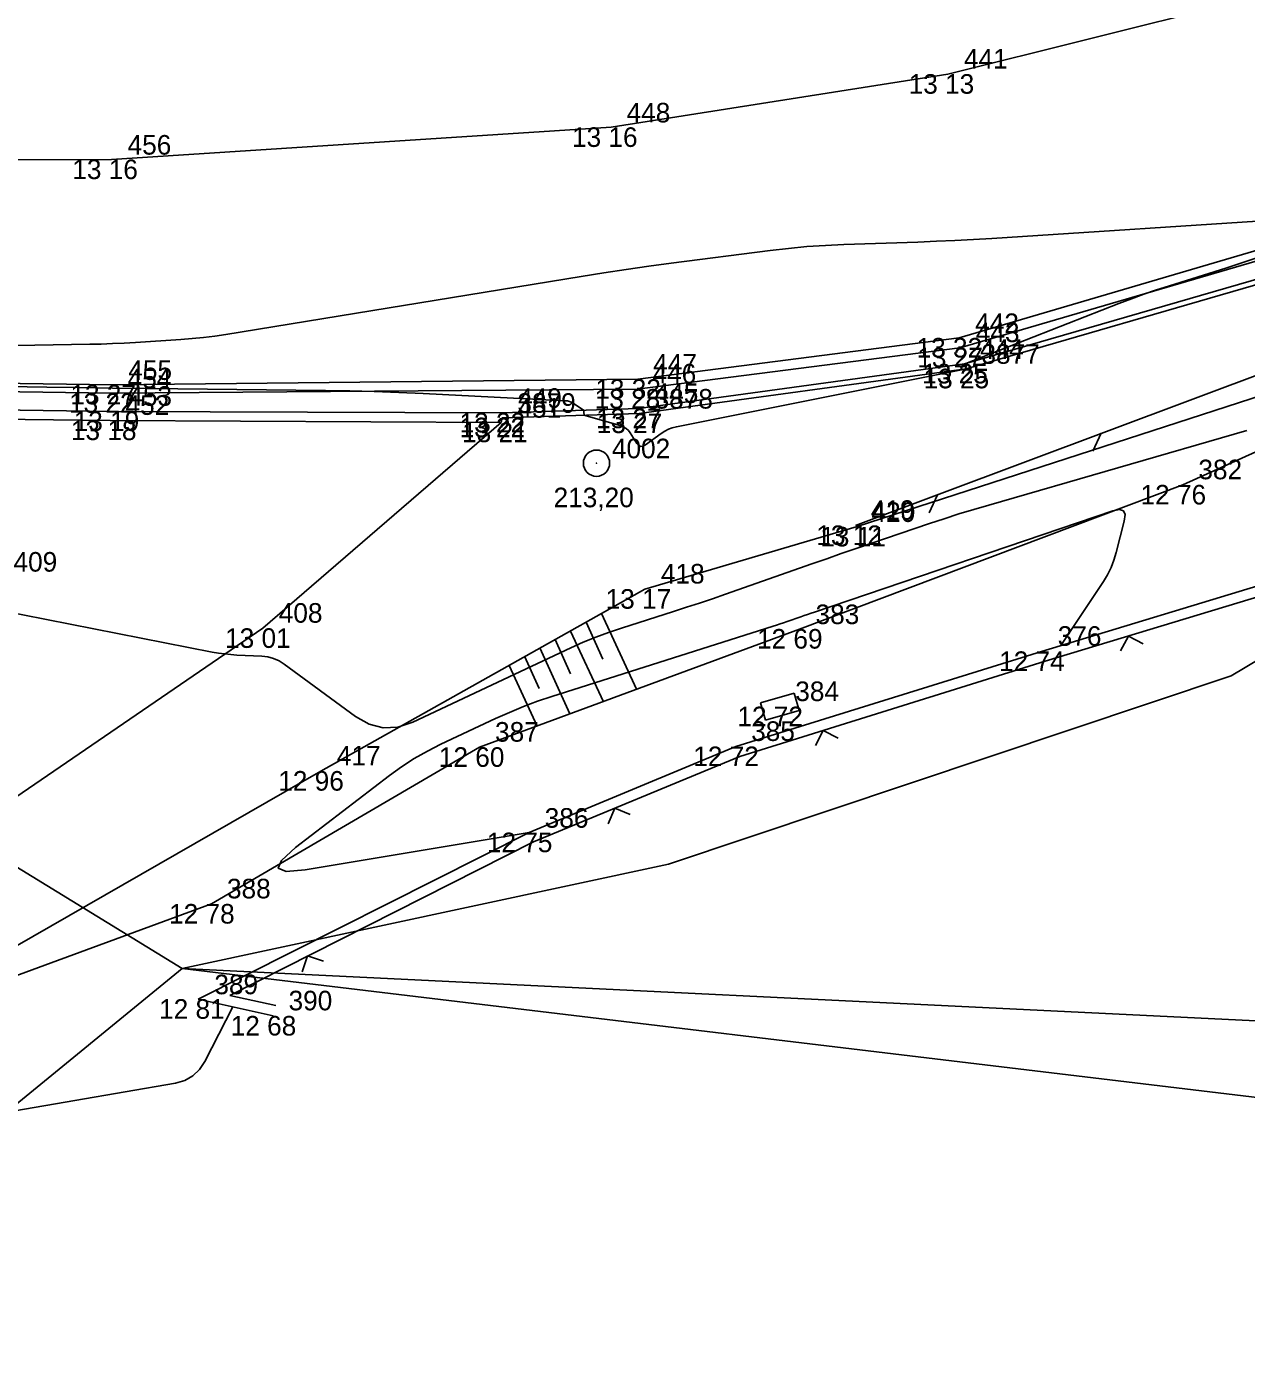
# Model space of a CAD drawing. Extents: x -703403 to -701924, y -1022520 to -1021856.
# Drawn here: x -703321.9 to -703304.48, y -1022198.78 to -1022179.69 of the extents above; entities that cross this region are included whole.
import ezdxf

# ---------------------------------------------------------------- set-up
doc = ezdxf.new("R2010")
doc.units = 0
for name, color, linetype in [('Ex_Major Contours', 7, 'Continuous'), ('Ex_Minor Contours', 7, 'Continuous'), ('Z_bodove_pole', 7, 'Continuous'), ('Z_bodove_pole_cisla', 7, 'Continuous'), ('Z_bodove_pole_vysky', 7, 'Continuous'), ('Z_body', 7, 'Continuous'), ('Z_body_cisla', 7, 'Continuous'), ('Z_body_vysky_redukovane', 7, 'Continuous'), ('Z_hrany_paty', 7, 'Continuous'), ('Z_katastr_hranice', 7, 'Continuous'), ('Z_komunikace', 7, 'Continuous'), ('Z_komunikace_osa', 7, 'Continuous'), ('Z_obruba', 7, 'Continuous'), ('Z_pilire', 7, 'Continuous'), ('Z_ploty', 7, 'Continuous'), ('Z_ploty_znacky', 7, 'Continuous'), ('Z_rozhranni', 7, 'Continuous'), ('Z_svodidla', 7, 'Continuous'), ('Z_svodidla_znaky', 7, 'Continuous'), ('Z_technicke_srafy', 7, 'Continuous'), ('Z_zlabek', 7, 'Continuous')]:
    doc.layers.add(name, color=color, linetype=linetype)

# ---------------------------------------------------------------- blocks, each defined once
blk = doc.blocks.new('POINT_DISPLAY')
blk.add_line((0, 0), (0, 0))
blk = doc.blocks.new('Z666')
for p, q in [((-0.25, 0.13), (-0.25, -0.13)), ((0.25, 0.13), (-0.25, 0.13)), ((0.25, -0.13), (0.25, 0.13)), ((-0.25, -0.13), (0.25, -0.13))]:
    blk.add_line(p, q)
blk = doc.blocks.new('Z212')
for p, q in [((-0.17, 0.17), (0, 0)), ((0, 0), (0.17, 0.17))]:
    blk.add_line(p, q)
blk = doc.blocks.new('Z529')
blk.add_line((0, 0), (0.2, 0.2))
blk = doc.blocks.new('Z101')
for radius in [0.188, 0.0025]:
    blk.add_circle((0, 0), radius)

msp = doc.modelspace()

# ---------------------------------------------------------------- linework, layer by layer
at = {"layer": 'Ex_Major Contours'}
msp.add_lwpolyline([(-703322.302, -1022188.031), (-703319.25, -1022188.629), (-703319.162, -1022188.644), (-703319.074, -1022188.657), (-703318.986, -1022188.666), (-703318.897, -1022188.672), (-703318.542, -1022188.689), (-703318.455, -1022188.7), (-703318.373, -1022188.722), (-703318.294, -1022188.757), (-703318.221, -1022188.803), (-703317.205, -1022189.551), (-703317.008, -1022189.662), (-703316.806, -1022189.713), (-703316.598, -1022189.702), (-703316.384, -1022189.631), (-703314.127, -1022188.57), (-703313.949, -1022188.49), (-703313.769, -1022188.416), (-703313.587, -1022188.348), (-703313.402, -1022188.286), (-703312.659, -1022188.05), (-703312.473, -1022187.99), (-703312.288, -1022187.929), (-703312.104, -1022187.867), (-703311.919, -1022187.803), (-703310.681, -1022187.369), (-703310.471, -1022187.296), (-703310.262, -1022187.223), (-703310.052, -1022187.151), (-703309.842, -1022187.08), (-703309.002, -1022186.794), (-703308.792, -1022186.724), (-703308.581, -1022186.656), (-703308.369, -1022186.591), (-703308.156, -1022186.528), (-703304.469, -1022185.465)], dxfattribs=at)
at = {"layer": 'Ex_Minor Contours'}
for points in [[(-703303.876, -1022182.443), (-703308.111, -1022182.717), (-703308.375, -1022182.733), (-703308.639, -1022182.747), (-703308.903, -1022182.759), (-703309.168, -1022182.769), (-703310.226, -1022182.805), (-703310.49, -1022182.817), (-703310.753, -1022182.835), (-703311.017, -1022182.86), (-703311.279, -1022182.891), (-703312.691, -1022183.072), (-703313.013, -1022183.115), (-703313.335, -1022183.16), (-703313.657, -1022183.209), (-703313.979, -1022183.26), (-703319.054, -1022184.089), (-703319.215, -1022184.113), (-703319.376, -1022184.133), (-703319.538, -1022184.149), (-703319.7, -1022184.162), (-703320.349, -1022184.204), (-703320.511, -1022184.213), (-703320.674, -1022184.221), (-703320.836, -1022184.227), (-703320.999, -1022184.23), (-703328.61, -1022184.367)], [(-703326.926, -1022184.752), (-703321.614, -1022184.842), (-703321.146, -1022184.85), (-703320.678, -1022184.857), (-703320.21, -1022184.863), (-703319.742, -1022184.869), (-703317.633, -1022184.892), (-703317.284, -1022184.898), (-703316.935, -1022184.907), (-703316.586, -1022184.919), (-703316.238, -1022184.935), (-703314.206, -1022185.037), (-703314.176, -1022185.04), (-703314.147, -1022185.048), (-703314.12, -1022185.059), (-703314.094, -1022185.074), (-703313.946, -1022185.17), (-703313.943, -1022185.172), (-703313.941, -1022185.175), (-703313.94, -1022185.178), (-703313.94, -1022185.181), (-703313.94, -1022185.198), (-703313.939, -1022185.205), (-703313.939, -1022185.209), (-703313.936, -1022185.234), (-703313.934, -1022185.238), (-703313.932, -1022185.242), (-703313.928, -1022185.245), (-703313.924, -1022185.247), (-703313.409, -1022185.398), (-703313.369, -1022185.413), (-703313.334, -1022185.435), (-703313.303, -1022185.463), (-703313.277, -1022185.498), (-703313.182, -1022185.647), (-703313.156, -1022185.677), (-703313.128, -1022185.69), (-703313.097, -1022185.688), (-703313.062, -1022185.67), (-703312.837, -1022185.506), (-703312.786, -1022185.472), (-703312.733, -1022185.445), (-703312.677, -1022185.424), (-703312.618, -1022185.409), (-703308.498, -1022184.584), (-703308.49, -1022184.581), (-703308.486, -1022184.577), (-703308.484, -1022184.57), (-703308.485, -1022184.562), (-703308.495, -1022184.528), (-703308.496, -1022184.519), (-703308.495, -1022184.513), (-703308.49, -1022184.507), (-703308.483, -1022184.503), (-703306.296, -1022183.649), (-703306.118, -1022183.581), (-703305.938, -1022183.516), (-703305.757, -1022183.454), (-703305.575, -1022183.395), (-703304.766, -1022183.141), (-703304.624, -1022183.095), (-703304.482, -1022183.049), (-703304.341, -1022183.001)], [(-703314.72, -1022191.21), (-703317.923, -1022191.741), (-703318.194, -1022191.765), (-703318.307, -1022191.72), (-703318.262, -1022191.607), (-703318.06, -1022191.425), (-703316.719, -1022190.395), (-703316.544, -1022190.268), (-703316.364, -1022190.152), (-703316.177, -1022190.045), (-703315.984, -1022189.948), (-703315.201, -1022189.579), (-703315.004, -1022189.491), (-703314.804, -1022189.409), (-703314.601, -1022189.333), (-703314.396, -1022189.264), (-703311.235, -1022188.26), (-703311.186, -1022188.244), (-703311.136, -1022188.228), (-703311.087, -1022188.211), (-703311.038, -1022188.194), (-703310.842, -1022188.126), (-703310.793, -1022188.109), (-703310.744, -1022188.092), (-703310.695, -1022188.075), (-703310.646, -1022188.058), (-703306.382, -1022186.609), (-703306.289, -1022186.59), (-703306.232, -1022186.609), (-703306.208, -1022186.665), (-703306.22, -1022186.758), (-703306.333, -1022187.206), (-703306.366, -1022187.316), (-703306.408, -1022187.422), (-703306.458, -1022187.524), (-703306.518, -1022187.623), (-703307.124, -1022188.536)], [(-703322.659, -1022195.286), (-703319.777, -1022194.79), (-703319.642, -1022194.752), (-703319.527, -1022194.688), (-703319.432, -1022194.597), (-703319.356, -1022194.481), (-703318.956, -1022193.701)]]:
    msp.add_lwpolyline(points, dxfattribs=at)
at = {"layer": 'Z_hrany_paty'}
for p, q in [((-703310.05, -1022186.84), (-703302.93, -1022184.53)), ((-703305.38, -1022186.24), (-703302.74, -1022185.04)), ((-703305.38, -1022186.24), (-703310.86, -1022188.3)), ((-703313.07, -1022187.73), (-703310.05, -1022186.84)), ((-703317.7, -1022190.33), (-703313.07, -1022187.73)), ((-703310.86, -1022188.3), (-703315.43, -1022189.99)), ((-703315.43, -1022189.99), (-703319.26, -1022192.23)), ((-703324.11, -1022194.01), (-703317.7, -1022190.33)), ((-703319.26, -1022192.23), (-703324.11, -1022194.01))]:
    msp.add_line(p, q, dxfattribs=at)
at = {"layer": 'Z_katastr_hranice'}
for p, q in [((-703300.54, -1022186.47), (-703304.69, -1022188.97)), ((-703319.68, -1022193.15), (-703328.9, -1022187.5)), ((-703304.69, -1022188.97), (-703312.73, -1022191.66)), ((-703312.73, -1022191.66), (-703319.68, -1022193.15)), ((-703325.07, -1022197.56), (-703319.68, -1022193.15)), ((-703319.68, -1022193.15), (-703295.72, -1022194.32)), ((-703319.68, -1022193.15), (-703272.85, -1022198.78))]:
    msp.add_line(p, q, dxfattribs=at)
at = {"layer": 'Z_komunikace'}
for p, q in [((-703303.38, -1022182.61), (-703308.58, -1022184.14)), ((-703308.58, -1022184.14), (-703313.17, -1022184.73)), ((-703320.67, -1022184.81), (-703329.76, -1022184.68)), ((-703313.17, -1022184.73), (-703320.67, -1022184.81))]:
    msp.add_line(p, q, dxfattribs=at)
at = {"layer": 'Z_komunikace_osa'}
for p, q in [((-703304.69, -1022179.36), (-703308.74, -1022180.37)), ((-703308.74, -1022180.37), (-703313.55, -1022181.13)), ((-703313.55, -1022181.13), (-703320.69, -1022181.59)), ((-703320.69, -1022181.59), (-703330.03, -1022181.62))]:
    msp.add_line(p, q, dxfattribs=at)
at = {"layer": 'Z_obruba'}
for p, q in [((-703303.31, -1022182.74), (-703308.57, -1022184.28)), ((-703308.48, -1022184.58), (-703303.17, -1022183.04)), ((-703308.57, -1022184.28), (-703313.18, -1022184.87)), ((-703313.15, -1022185.22), (-703308.48, -1022184.58)), ((-703320.69, -1022184.93), (-703329.75, -1022184.79)), ((-703313.18, -1022184.87), (-703320.69, -1022184.93)), ((-703320.71, -1022185.32), (-703329.74, -1022185.22)), ((-703315.11, -1022185.28), (-703313.15, -1022185.22)), ((-703315.12, -1022185.35), (-703320.71, -1022185.32)), ((-703315.11, -1022185.28), (-703315.12, -1022185.35))]:
    msp.add_line(p, q, dxfattribs=at)
at = {"layer": 'Z_ploty'}
for p, q in [((-703307.4, -1022188.62), (-703302.15, -1022187.03)), ((-703307.35, -1022188.76), (-703302.11, -1022187.17)), ((-703311.77, -1022189.98), (-703307.4, -1022188.62)), ((-703311.71, -1022190.12), (-703307.35, -1022188.76)), ((-703314.72, -1022191.21), (-703311.77, -1022189.98)), ((-703314.66, -1022191.34), (-703311.71, -1022190.12)), ((-703319.45, -1022193.59), (-703314.72, -1022191.21)), ((-703319, -1022193.54), (-703314.66, -1022191.34)), ((-703318.38, -1022193.83), (-703319.45, -1022193.59)), ((-703318.34, -1022193.68), (-703319, -1022193.54))]:
    msp.add_line(p, q, dxfattribs=at)
at = {"layer": 'Z_rozhranni'}
for p, q in [((-703318.53, -1022188.29), (-703315.12, -1022185.35)), ((-703323.98, -1022192.02), (-703318.53, -1022188.29))]:
    msp.add_line(p, q, dxfattribs=at)
at = {"layer": 'Z_svodidla'}
msp.add_line((-703310.06, -1022186.82), (-703302.85, -1022184.12), dxfattribs=at)
at = {"layer": 'Z_technicke_srafy'}
for p, q in [((-703313.69, -1022188.08), (-703313.19, -1022189.16)), ((-703313.91, -1022188.2), (-703313.67, -1022188.73)), ((-703314.35, -1022188.45), (-703314.13, -1022188.94)), ((-703314.13, -1022188.33), (-703313.66, -1022189.34)), ((-703314.57, -1022188.57), (-703314.14, -1022189.51)), ((-703315.01, -1022188.82), (-703314.61, -1022189.69)), ((-703314.79, -1022188.69), (-703314.58, -1022189.15))]:
    msp.add_line(p, q, dxfattribs=at)
at = {"layer": 'Z_zlabek'}
for p, q in [((-703308.5, -1022184.51), (-703303.19, -1022182.97)), ((-703313.16, -1022185.15), (-703308.5, -1022184.51)), ((-703329.76, -1022185.08), (-703320.67, -1022185.19)), ((-703320.67, -1022185.19), (-703315.11, -1022185.21)), ((-703315.11, -1022185.21), (-703313.16, -1022185.15))]:
    msp.add_line(p, q, dxfattribs=at)

# ---------------------------------------------------------------- block references
at = {"layer": 'Z_bodove_pole'}
msp.add_blockref('Z101', (-703313.76, -1022185.93), dxfattribs=at)
at = {"layer": 'Z_body'}
for p in [(-703308.74, -1022180.37), (-703313.55, -1022181.13), (-703320.69, -1022181.59), (-703308.58, -1022184.14), (-703308.57, -1022184.28), (-703308.5, -1022184.51), (-703308.48, -1022184.58), (-703320.67, -1022184.81), (-703313.17, -1022184.73), (-703320.69, -1022184.93), (-703313.18, -1022184.87), (-703320.67, -1022185.19), (-703315.11, -1022185.21), (-703313.16, -1022185.15), (-703313.15, -1022185.22), (-703320.71, -1022185.32), (-703315.12, -1022185.35), (-703315.11, -1022185.28), (-703313.76, -1022185.93), (-703305.38, -1022186.24), (-703310.06, -1022186.82), (-703310.05, -1022186.84), (-703313.07, -1022187.73), (-703318.53, -1022188.29), (-703310.86, -1022188.3), (-703307.4, -1022188.62), (-703311.14, -1022189.41), (-703315.43, -1022189.99), (-703311.77, -1022189.98), (-703317.7, -1022190.33), (-703314.72, -1022191.21), (-703319.26, -1022192.23), (-703319.45, -1022193.59), (-703318.38, -1022193.83)]:
    msp.add_blockref('POINT_DISPLAY', p, dxfattribs=at)
at = {"layer": 'Z_pilire', "rotation": 16.2}
msp.add_blockref('Z666', (-703311.14, -1022189.41), dxfattribs=at)
at = {"layer": 'Z_ploty_znacky'}
for p, rotation in [((-703306.16, -1022188.4), -163.10000000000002), ((-703310.52, -1022189.75), -162.70000000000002), ((-703313.5, -1022190.86), -157.40000000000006), ((-703317.89, -1022192.97), -153.20000000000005)]:
    msp.add_blockref('Z212', p, dxfattribs=dict(at, rotation=rotation))
at = {"layer": 'Z_svodidla_znaky', "rotation": -159.50000000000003}
for p in [(-703306.55, -1022185.5), (-703308.89, -1022186.38)]:
    msp.add_blockref('Z529', p, dxfattribs=at)

# ---------------------------------------------------------------- texts
at = {"layer": 'Z_bodove_pole_cisla'}
msp.add_text('4002', height=0.28, dxfattribs=at).set_placement((-703313.54, -1022185.86))
at = {"layer": 'Z_bodove_pole_vysky'}
msp.add_text('213,20', height=0.28, dxfattribs=at).set_placement((-703314.373, -1022186.56))
at = {"layer": 'Z_body_cisla'}
for s, p in [('441', (-703308.51, -1022180.29)), ('448', (-703313.33, -1022181.06)), ('456', (-703320.46, -1022181.52)), ('442', (-703308.35, -1022184.07)), ('443', (-703308.34, -1022184.2)), ('444', (-703308.28, -1022184.44)), ('3877', (-703308.26, -1022184.51)), ('455', (-703320.45, -1022184.74)), ('447', (-703312.95, -1022184.65)), ('454', (-703320.46, -1022184.86)), ('446', (-703312.96, -1022184.79)), ('453', (-703320.45, -1022185.11)), ('445', (-703312.93, -1022185.07)), ('452', (-703320.49, -1022185.24)), ('451', (-703314.89, -1022185.28)), ('3879', (-703314.89, -1022185.21)), ('449', (-703314.88, -1022185.14)), ('3878', (-703312.93, -1022185.15)), ('382', (-703305.16, -1022186.16)), ('419', (-703309.84, -1022186.74)), ('420', (-703309.83, -1022186.77)), ('409', (-703322.09, -1022187.48)), ('418', (-703312.84, -1022187.65)), ('408', (-703318.3, -1022188.21)), ('383', (-703310.63, -1022188.23)), ('376', (-703307.17, -1022188.54)), ('384', (-703310.92, -1022189.33)), ('385', (-703311.55, -1022189.9)), ('387', (-703315.21, -1022189.91)), ('417', (-703317.47, -1022190.25)), ('386', (-703314.5, -1022191.14)), ('388', (-703319.04, -1022192.15)), ('389', (-703319.22, -1022193.52)), ('390', (-703318.16, -1022193.75))]:
    msp.add_text(s, height=0.28, dxfattribs=at).set_placement(p)
at = {"layer": 'Z_body_vysky_redukovane'}
for s, p in [('13 13', (-703309.3, -1022180.65)), ('13 16', (-703314.11, -1022181.41)), ('13 16', (-703321.25, -1022181.87)), ('13 32', (-703309.187, -1022184.42)), ('13 27', (-703309.177, -1022184.56)), ('13 25', (-703309.107, -1022184.79)), ('13 25', (-703309.087, -1022184.86)), ('13 27', (-703321.277, -1022185.09)), ('13 32', (-703313.777, -1022185.01)), ('13 22', (-703321.297, -1022185.21)), ('13 28', (-703313.787, -1022185.15)), ('13 19', (-703321.23, -1022185.47)), ('13 22', (-703315.717, -1022185.49)), ('13 27', (-703313.767, -1022185.43)), ('13 27', (-703313.757, -1022185.5)), ('13 18', (-703321.27, -1022185.6)), ('13 22', (-703315.717, -1022185.56)), ('13 21', (-703315.68, -1022185.63)), ('12 76', (-703305.987, -1022186.52)), ('13 12', (-703310.62, -1022187.1)), ('13 11', (-703310.563, -1022187.12)), ('13 17', (-703313.63, -1022188.01)), ('13 01', (-703319.067, -1022188.57)), ('12 69', (-703311.467, -1022188.58)), ('12 74', (-703308.007, -1022188.9)), ('12 72', (-703311.747, -1022189.69)), ('12 60', (-703316.013, -1022190.27)), ('12 72', (-703312.377, -1022190.26)), ('12 96', (-703318.307, -1022190.61)), ('12 75', (-703315.327, -1022191.49)), ('12 78', (-703319.867, -1022192.51)), ('12 81', (-703320.01, -1022193.87)), ('12 68', (-703318.987, -1022194.11))]:
    msp.add_text(s, height=0.28, dxfattribs=at).set_placement(p)

doc.saveas('drawing.dxf')
